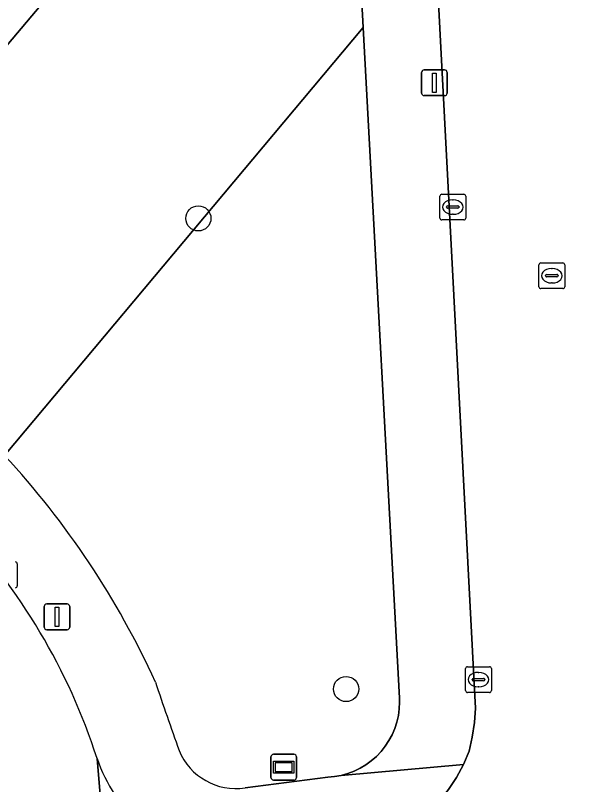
# Model space of a CAD drawing. Extents: x 161084 to 161928, y 385354 to 386522.
# Drawn here: x 161611.48 to 161633.22, y 386128.44 to 386158.31 of the extents above; entities that cross this region are included whole.
import ezdxf

# ---------------------------------------------------------------- set-up
doc = ezdxf.new("R2010")
doc.units = 0
for name, color, linetype in [('IMGEO_Boom', 7, 'Continuous'), ('IMGEO_Groenvoorziening', 7, 'Continuous'), ('IMGEO_Kolk', 7, 'Continuous'), ('IMGEO_Lichtmast', 7, 'Continuous'), ('IMGEO_Rijbaan_lokaal_gesloten', 7, 'Continuous'), ('IMGEO_Rijbaan_lokaal_open', 7, 'Continuous'), ('IMGEO_Rioolput', 7, 'Continuous'), ('IMGEO_Verklikker', 7, 'Continuous'), ('IMGEO_Voetpad_open', 7, 'Continuous')]:
    doc.layers.add(name, color=color, linetype=linetype)

msp = doc.modelspace()

# ---------------------------------------------------------------- linework, layer by layer
at = {"layer": 'IMGEO_Boom'}
for centre in [(161618.577, 386150.426), (161624.311, 386132.153)]:
    msp.add_circle(centre, 0.489, dxfattribs=at)
at = {"layer": 'IMGEO_Groenvoorziening'}
msp.add_lwpolyline([(161624.287, 386170.668), (161622.458, 386170.587), (161605.296, 386150.212), (161604.499, 386148.919), (161604.412, 386148.812), (161604.335, 386148.697), (161604.269, 386148.576), (161604.214, 386148.45), (161604.17, 386148.319), (161604.138, 386148.185), (161604.118, 386148.049), (161604.11, 386147.911), (161604.115, 386147.773), (161604.132, 386147.638), (161604.214, 386147.382), (161604.318, 386147.135), (161604.444, 386146.897), (161604.591, 386146.672), (161604.757, 386146.461), (161604.941, 386146.266), (161605.142, 386146.088), (161605.16, 386146.074), (161611.058, 386141.222), (161624.979, 386157.832)], close=True, dxfattribs=at)
for points in [[(161624.979, 386157.832), (161611.058, 386141.222)], [(161620.396, 386128.314), (161623.605, 386128.73), (161623.865, 386128.754), (161624.122, 386128.801), (161624.374, 386128.871), (161624.618, 386128.963), (161624.853, 386129.077), (161625.077, 386129.211), (161625.289, 386129.365), (161625.485, 386129.537), (161625.666, 386129.726), (161625.829, 386129.93), (161625.973, 386130.148), (161626.097, 386130.378), (161626.2, 386130.618), (161626.281, 386130.866), (161626.339, 386131.121), (161626.375, 386131.38), (161626.387, 386131.64), (161626.383, 386131.803), (161624.979, 386157.832)]]:
    msp.add_lwpolyline(points, dxfattribs=at)
for centre, radius, start, end in [((161586.481, 386118.538), 33.446, 24.5293, 42.7064), ((161839.769, 386207.96), 235.315, 198.7236, 199.40861), ((161620.033, 386130.672), 2.385, 202.3638, 278.7535)]:
    msp.add_arc(centre, radius, start, end, dxfattribs=at)
at = {"layer": 'IMGEO_Kolk'}
for p, q in [((161628.027, 386151.364), (161628.879, 386151.364)), ((161627.952, 386150.438), (161627.952, 386151.29)), ((161628.44, 386151.144), (161628.465, 386151.144)), ((161628.953, 386151.29), (161628.953, 386150.438)), ((161628.211, 386150.858), (161628.211, 386150.87)), ((161628.649, 386150.821), (161628.251, 386150.821)), ((161628.254, 386150.907), (161628.652, 386150.907)), ((161628.695, 386150.87), (161628.695, 386150.858)), ((161628.463, 386150.584), (161628.438, 386150.584)), ((161628.879, 386150.364), (161628.027, 386150.364)), ((161611.549, 386137.012), (161611.549, 386136.16)), ((161628.95, 386132.092), (161628.95, 386132.944)), ((161629.025, 386133.018), (161629.877, 386133.018)), ((161629.951, 386132.944), (161629.951, 386132.092)), ((161629.252, 386132.561), (161629.65, 386132.561)), ((161629.438, 386132.798), (161629.463, 386132.798)), ((161629.209, 386132.512), (161629.209, 386132.524)), ((161629.647, 386132.475), (161629.249, 386132.475)), ((161629.461, 386132.238), (161629.436, 386132.238)), ((161629.693, 386132.524), (161629.693, 386132.512)), ((161629.877, 386132.018), (161629.025, 386132.018))]:
    msp.add_line(p, q, dxfattribs=at)
for points in [[(161628.027, 386151.364), (161628.879, 386151.364)], [(161627.952, 386150.438), (161627.952, 386151.29)], [(161628.953, 386151.29), (161628.953, 386150.438)], [(161628.879, 386150.364), (161628.027, 386150.364)], [(161611.549, 386137.012), (161611.549, 386136.16)], [(161628.95, 386132.092), (161628.95, 386132.944)], [(161629.025, 386133.018), (161629.877, 386133.018)], [(161629.951, 386132.944), (161629.951, 386132.092)], [(161629.877, 386132.018), (161629.025, 386132.018)]]:
    msp.add_lwpolyline(points, dxfattribs=at)
for centre, radius, start, end in [((161628.029, 386151.288), 0.0765, 91.552, 178.448), ((161628.029, 386151.288), 0.0765, 91.552, 178.448), ((161628.877, 386151.288), 0.0765, 1.552, 88.448), ((161628.877, 386151.288), 0.0765, 1.552, 88.448), ((161628.251, 386150.867), 0.0403, 85.8775, 175.7526), ((161628.248, 386150.857), 0.0366, 178.938, 274.7102), ((161628.652, 386150.864), 0.043, 264.8664, 352.4533), ((161628.656, 386150.869), 0.0386, 1.7309, 96.639), ((161628.029, 386150.44), 0.0765, 181.552, 268.448), ((161628.029, 386150.44), 0.0765, 181.552, 268.448), ((161628.877, 386150.44), 0.0765, 271.552, 358.448), ((161628.877, 386150.44), 0.0765, 271.552, 358.448), ((161611.473, 386137.01), 0.0765, 1.552, 88.448), ((161611.473, 386137.01), 0.0765, 1.552, 88.448), ((161611.473, 386136.162), 0.0765, 271.552, 358.448), ((161611.473, 386136.162), 0.0765, 271.552, 358.448), ((161629.027, 386132.942), 0.0765, 91.552, 178.448), ((161629.027, 386132.942), 0.0765, 91.552, 178.448), ((161629.875, 386132.942), 0.0765, 1.552, 88.448), ((161629.875, 386132.942), 0.0765, 1.552, 88.448), ((161629.249, 386132.521), 0.0403, 85.8775, 175.7526), ((161629.654, 386132.523), 0.0386, 1.7309, 96.639), ((161629.246, 386132.511), 0.0366, 178.938, 274.7102), ((161629.65, 386132.518), 0.043, 264.8664, 352.4533), ((161629.027, 386132.094), 0.0765, 181.552, 268.448), ((161629.027, 386132.094), 0.0765, 181.552, 268.448), ((161629.875, 386132.094), 0.0765, 271.552, 358.448), ((161629.875, 386132.094), 0.0765, 271.552, 358.448)]:
    msp.add_arc(centre, radius, start, end, dxfattribs=at)
for centre, major_axis, ratio, start_param, end_param in [((161628.439, 386150.864), (-0.387, 0.002), 0.722429, 4.712389, 7.853982), ((161628.464, 386150.864), (-0.39, 0.002), 0.717154, 1.570796, 4.712389), ((161629.437, 386132.518), (-0.387, 0.002), 0.722429, 4.712389, 7.853982), ((161629.462, 386132.518), (-0.39, 0.002), 0.717154, 1.570796, 4.712389)]:
    msp.add_ellipse(centre, major_axis=major_axis, ratio=ratio, start_param=start_param, end_param=end_param, dxfattribs=at)
at = {"layer": 'IMGEO_Lichtmast'}
for p, q in [((161627.341, 386156.193), (161628.131, 386156.193)), ((161628.131, 386156.193), (161627.341, 386156.193)), ((161627.241, 386155.293), (161627.241, 386156.093)), ((161627.241, 386156.093), (161627.241, 386155.293)), ((161628.231, 386156.093), (161628.231, 386155.293)), ((161628.231, 386155.293), (161628.231, 386156.093)), ((161628.131, 386155.193), (161627.341, 386155.193)), ((161627.341, 386155.193), (161628.131, 386155.193)), ((161612.593, 386134.555), (161612.593, 386135.355)), ((161612.593, 386135.355), (161612.593, 386134.555)), ((161612.693, 386135.455), (161613.483, 386135.455)), ((161613.483, 386135.455), (161612.693, 386135.455)), ((161613.583, 386135.355), (161613.583, 386134.555)), ((161613.583, 386134.555), (161613.583, 386135.355)), ((161613.483, 386134.455), (161612.693, 386134.455)), ((161612.693, 386134.455), (161613.483, 386134.455))]:
    msp.add_line(p, q, dxfattribs=at)
for points in [[(161627.661, 386156.068), (161627.811, 386156.068), (161627.811, 386155.318), (161627.661, 386155.318), (161627.661, 386156.068)], [(161613.013, 386135.33), (161613.163, 386135.33), (161613.163, 386134.58), (161613.013, 386134.58), (161613.013, 386135.33)]]:
    msp.add_lwpolyline(points, dxfattribs=at)
for centre, start, end in [((161627.341, 386156.093), 90, 180), ((161627.341, 386156.093), 90, 180), ((161628.131, 386156.093), 0, 90), ((161628.131, 386156.093), 360, 90), ((161627.341, 386155.293), 180, 270), ((161627.341, 386155.293), 180, 270), ((161628.131, 386155.293), 270, 0), ((161628.131, 386155.293), 270, 0), ((161612.693, 386135.355), 90, 180), ((161612.693, 386135.355), 90, 180), ((161613.483, 386135.355), 0, 90), ((161613.483, 386135.355), 360, 90), ((161612.693, 386134.555), 180, 270), ((161612.693, 386134.555), 180, 270), ((161613.483, 386134.555), 270, 0), ((161613.483, 386134.555), 270, 0)]:
    msp.add_arc(centre, 0.1, start, end, dxfattribs=at)
at = {"layer": 'IMGEO_Rijbaan_lokaal_gesloten'}
msp.add_lwpolyline([(161618.273, 385997.454), (161619.82, 385997.552), (161621.795, 385997.645), (161621.765, 385998.751), (161621.038, 386015.801), (161620.941, 386015.929), (161618.865, 386015.904), (161617.246, 386015.857), (161612.548, 386111.875), (161614.094, 386111.925), (161616.119, 386112.027), (161616.119, 386113.078), (161615.992, 386113.256), (161614.643, 386129.46)], dxfattribs=at)
msp.add_arc((161591.935, 386122.161), 23.852, 17.8183, 43.7252, dxfattribs=at)
at = {"layer": 'IMGEO_Rijbaan_lokaal_open'}
for points in [[(161634.273, 386171.707), (161633.963, 386177.532), (161633.245, 386190.997), (161626.232, 386190.651), (161629.305, 386131.891), (161629.332, 386131.415), (161629.298, 386130.848), (161629.208, 386130.289), (161629.083, 386129.74), (161628.863, 386129.22), (161628.597, 386128.722), (161628.287, 386128.25), (161627.937, 386127.807), (161627.549, 386127.397), (161627.125, 386127.024), (161627.107, 386127.011), (161626.481, 386126.617), (161625.823, 386126.279), (161625.137, 386126.002)], [(161614.643, 386129.46), (161615.992, 386113.256), (161616.119, 386113.078)]]:
    msp.add_lwpolyline(points, dxfattribs=at)
msp.add_arc((161620.657, 386131.517), 6.356, 198.881, 227.2439, dxfattribs=at)
at = {"layer": 'IMGEO_Rioolput'}
for p, q in [((161631.87, 386148.699), (161632.722, 386148.699)), ((161631.795, 386147.773), (161631.795, 386148.625)), ((161632.283, 386148.479), (161632.308, 386148.479)), ((161632.796, 386148.625), (161632.796, 386147.773)), ((161632.054, 386148.193), (161632.054, 386148.205)), ((161632.492, 386148.156), (161632.094, 386148.156)), ((161632.097, 386148.242), (161632.495, 386148.242)), ((161632.538, 386148.205), (161632.538, 386148.193)), ((161632.306, 386147.919), (161632.281, 386147.919)), ((161632.722, 386147.699), (161631.87, 386147.699))]:
    msp.add_line(p, q, dxfattribs=at)
for points in [[(161631.87, 386148.699), (161632.722, 386148.699)], [(161631.795, 386147.773), (161631.795, 386148.625)], [(161632.796, 386148.625), (161632.796, 386147.773)], [(161632.722, 386147.699), (161631.87, 386147.699)]]:
    msp.add_lwpolyline(points, dxfattribs=at)
for centre, radius, start, end in [((161631.872, 386148.623), 0.0765, 91.552, 178.448), ((161631.872, 386148.623), 0.0765, 91.552, 178.448), ((161632.72, 386148.623), 0.0765, 1.552, 88.448), ((161632.72, 386148.623), 0.0765, 1.552, 88.448), ((161632.094, 386148.202), 0.0403, 85.8775, 175.7526), ((161632.091, 386148.192), 0.0366, 178.938, 274.7102), ((161632.495, 386148.199), 0.043, 264.8664, 352.4533), ((161632.499, 386148.204), 0.0386, 1.7309, 96.639), ((161631.872, 386147.775), 0.0765, 181.552, 268.448), ((161631.872, 386147.775), 0.0765, 181.552, 268.448), ((161632.72, 386147.775), 0.0765, 271.552, 358.448), ((161632.72, 386147.775), 0.0765, 271.552, 358.448)]:
    msp.add_arc(centre, radius, start, end, dxfattribs=at)
for centre, major_axis, ratio, start_param, end_param in [((161632.282, 386148.199), (-0.387, 0.002), 0.722429, 4.712389, 7.853982), ((161632.307, 386148.199), (-0.39, 0.002), 0.717154, 1.570796, 4.712389)]:
    msp.add_ellipse(centre, major_axis=major_axis, ratio=ratio, start_param=start_param, end_param=end_param, dxfattribs=at)
at = {"layer": 'IMGEO_Verklikker'}
for p, q in [((161621.494, 386129.618), (161622.284, 386129.618)), ((161622.284, 386129.618), (161621.494, 386129.618)), ((161621.394, 386128.718), (161621.394, 386129.518)), ((161621.394, 386129.518), (161621.394, 386128.718)), ((161622.384, 386129.518), (161622.384, 386128.718)), ((161622.384, 386128.718), (161622.384, 386129.518)), ((161622.284, 386128.618), (161621.494, 386128.618)), ((161621.494, 386128.618), (161622.284, 386128.618))]:
    msp.add_line(p, q, dxfattribs=at)
for points in [[(161621.495, 386129.35), (161622.283, 386129.35), (161622.283, 386128.886), (161621.495, 386128.886), (161621.495, 386129.35)], [(161621.56, 386129.285), (161621.56, 386128.951), (161622.218, 386128.951), (161622.218, 386129.285), (161621.56, 386129.285)]]:
    msp.add_lwpolyline(points, dxfattribs=at)
for centre, start, end in [((161621.494, 386129.518), 90, 180), ((161621.494, 386129.518), 90, 180), ((161622.284, 386129.518), 0, 90), ((161622.284, 386129.518), 360, 90), ((161621.494, 386128.718), 180, 270), ((161621.494, 386128.718), 180, 270), ((161622.284, 386128.718), 270, 0), ((161622.284, 386128.718), 270, 0)]:
    msp.add_arc(centre, 0.1, start, end, dxfattribs=at)
at = {"layer": 'IMGEO_Voetpad_open'}
for points in [[(161610.091, 386244.389), (161609.774, 386241.599), (161607.084, 386203.163), (161606.909, 386200.569), (161603.251, 386146.562), (161604.757, 386146.461), (161604.591, 386146.672), (161604.444, 386146.897), (161604.318, 386147.135), (161604.214, 386147.382), (161604.132, 386147.638), (161604.115, 386147.773), (161604.11, 386147.911), (161604.118, 386148.049), (161604.138, 386148.185), (161604.17, 386148.319), (161604.214, 386148.45), (161604.269, 386148.576), (161604.335, 386148.697), (161604.412, 386148.812), (161604.499, 386148.919), (161605.296, 386150.212), (161622.458, 386170.587)], [(161624.287, 386170.668), (161624.979, 386157.832), (161626.383, 386131.803), (161626.387, 386131.64), (161626.375, 386131.38), (161626.339, 386131.121), (161626.281, 386130.866), (161626.2, 386130.618), (161626.097, 386130.378), (161625.973, 386130.148), (161625.829, 386129.93), (161625.666, 386129.726), (161625.485, 386129.537), (161625.289, 386129.365), (161625.077, 386129.211), (161624.853, 386129.077), (161624.618, 386128.963), (161624.374, 386128.871), (161624.122, 386128.801), (161628.863, 386129.22), (161629.083, 386129.74), (161629.208, 386130.289), (161629.298, 386130.848), (161629.332, 386131.415), (161629.305, 386131.891), (161626.232, 386190.651)], [(161625.137, 386126.002), (161625.823, 386126.279), (161626.481, 386126.617), (161627.107, 386127.011), (161627.125, 386127.024), (161627.549, 386127.397), (161627.937, 386127.807), (161628.287, 386128.25), (161628.597, 386128.722), (161628.863, 386129.22), (161624.122, 386128.801), (161623.865, 386128.754), (161623.605, 386128.73), (161620.396, 386128.314)]]:
    msp.add_lwpolyline(points, dxfattribs=at)
for centre, radius, start, end in [((161586.481, 386118.538), 33.446, 24.5293, 42.7064), ((161591.935, 386122.161), 23.852, 17.8183, 43.7252), ((161839.769, 386207.96), 235.315, 198.7236, 199.40861), ((161620.033, 386130.672), 2.385, 202.3638, 278.7535), ((161620.657, 386131.517), 6.356, 198.881, 227.2439)]:
    msp.add_arc(centre, radius, start, end, dxfattribs=at)

doc.saveas('drawing.dxf')
